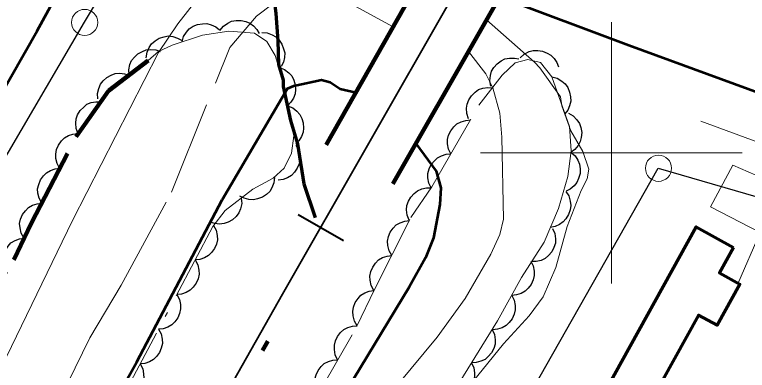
# Model space of a CAD drawing. Extents: x 386081 to 389416, y 5130568 to 5134082.
# Drawn here: x 388154.3 to 388210.4, y 5132583.3 to 5132610.6 of the extents above; entities that cross this region are included whole.
import ezdxf

# ---------------------------------------------------------------- set-up
doc = ezdxf.new("R2010")
doc.units = 0
doc.header["$LTSCALE"] = 1.2
doc.linetypes.add('DOT_DASHED', pattern=[7.7, 5, -1.2, 0.3, -1.2])
doc.linetypes.add('LONG_DASHED', pattern=[7.5, 6, -1.5])
for name, color, linetype, lineweight in [('1', 7, 'Continuous', 53), ('19', 7, 'Continuous', 13), ('2', 7, 'Continuous', 13), ('21', 7, 'LONG_DASHED', 35), ('22', 7, 'Continuous', 13), ('23', 7, 'Continuous', 40), ('26', 7, 'Continuous', 35), ('3', 7, 'Continuous', 140), ('31', 7, 'Continuous', 70), ('36', 7, 'Continuous', 13), ('37', 7, 'Continuous', 13), ('44', 7, 'Continuous', 25), ('61', 7, 'Continuous', 13)]:
    doc.layers.add(name, color=color, linetype=linetype, lineweight=lineweight)

msp = doc.modelspace()

# ---------------------------------------------------------------- linework, layer by layer
at = {"layer": '1'}
for points in [[(388069.45, 5132417.95), (388103.17, 5132475.01), (388105.15, 5132478.96), (388107.78, 5132483.5), (388119.66, 5132504.72), (388132.24, 5132527.83), (388142.81, 5132546.51), (388163.69, 5132584.01), (388170.23, 5132596.41), (388175.23, 5132604.94), (388175.72, 5132605.13), (388177.83, 5132605.59), (388178.5, 5132605.42), (388179.26, 5132604.9), (388180.48, 5132604.63)], [(388185.04, 5132600.72), (388186.61, 5132598.61), (388186.96, 5132597.33), (388186.89, 5132596.05), (388186.39, 5132593.5), (388185.77, 5132591.96), (388184.53, 5132589.72), (388180.29, 5132582.71), (388173.64, 5132572.34), (388171.95, 5132570.32), (388169.52, 5132566.92), (388142.29, 5132518.65), (388140.08, 5132515.41), (388135.32, 5132507.84), (388103.63, 5132449.95), (388083.55, 5132412.57), (388076.03, 5132399.33), (388066.23, 5132381.42), (388063, 5132374.84), (388057.46, 5132364.38), (388052.98, 5132356.61), (388050.84, 5132353.5), (388049.4, 5132350.74), (388045.62, 5132343.93)]]:
    msp.add_lwpolyline(points, dxfattribs=at)
at = {"layer": '19'}
msp.add_lwpolyline([(388209.68, 5132589.98), (388211.39, 5132593.91), (388207.59, 5132595.87), (388209.3, 5132599.07), (388214.57, 5132596.75), (388215.73, 5132596.69), (388217.2, 5132597.44), (388217.87, 5132598.11), (388218.18, 5132598.91), (388217.87, 5132600.2), (388217.32, 5132601.37), (388216.6, 5132602.61)], dxfattribs=at)
at = {"layer": '2'}
for points in [[(388125.42, 5132531.75), (388127.11, 5132536.15), (388132.13, 5132545.4), (388133.39, 5132547.03), (388134.98, 5132549.7), (388139.69, 5132558.18), (388141.43, 5132561.95), (388144.81, 5132568.37), (388146.76, 5132571.34), (388149.34, 5132575.84), (388153.32, 5132583.55), (388158.77, 5132594.82), (388165.36, 5132607.68), (388166.83, 5132609.88), (388170.08, 5132614.04), (388171.35, 5132615.13), (388172.71, 5132615.8), (388173.76, 5132615.95), (388175.67, 5132615.84), (388179.72, 5132615.26), (388181.93, 5132614.63), (388182.96, 5132614.01), (388183.64, 5132613.26), (388184.83, 5132612.3)], [(388170.81, 5132608.08), (388172.86, 5132610.46), (388174.09, 5132611.4), (388175.56, 5132612.01), (388176.96, 5132612.2), (388178.65, 5132612.11), (388179.51, 5132611.74), (388183.32, 5132609.65)], [(388190.45, 5132610.2), (388194.13, 5132606.94), (388194.52, 5132606.51), (388196.1, 5132604.3), (388196.21, 5132603.59), (388196.9, 5132601.68), (388197.83, 5132600.11), (388198.29, 5132598.74), (388198.16, 5132598.01), (388197.68, 5132597.13), (388196.63, 5132594.36), (388195.76, 5132591.22), (388194.78, 5132588.97), (388193.72, 5132587.53), (388191.75, 5132585.38), (388187.4, 5132579.99)], [(388189.06, 5132607.76), (388190.41, 5132606.05), (388190.94, 5132604.98), (388191.48, 5132603.05), (388191.63, 5132601.2), (388191.76, 5132594.92), (388191.48, 5132593.76), (388190.77, 5132592.24), (388188.82, 5132588.86), (388186.68, 5132585.88), (388183.69, 5132582.28), (388181.91, 5132579.63), (388180.48, 5132576.93), (388177.08, 5132571.16), (388173.8, 5132566.26), (388168.98, 5132558.49), (388166.32, 5132553.59), (388163.09, 5132548.26), (388159.31, 5132541.38), (388153.06, 5132530.73)]]:
    msp.add_lwpolyline(points, dxfattribs=at)
at = {"layer": '2', "linetype": 'LONG_DASHED'}
msp.add_lwpolyline([(388065.84, 5132423.18), (388067.33, 5132424.9), (388070.87, 5132429.55), (388072.75, 5132432.57), (388086.71, 5132454.19), (388091.86, 5132462.74), (388099.79, 5132476.49), (388101.48, 5132480.05), (388104.41, 5132485.49), (388107.19, 5132489.9), (388112.79, 5132499.37), (388120.65, 5132513.26), (388124.94, 5132521.53), (388137.48, 5132544.98), (388140.98, 5132550.83), (388155.26, 5132575.3), (388157.3, 5132579.42), (388158.41, 5132582.4), (388160.1, 5132585.84), (388162.51, 5132589.88), (388166.35, 5132596.99), (388170.81, 5132608.08)], dxfattribs=at)
at = {"layer": '21', "linetype": 'Continuous', "lineweight": 53}
for points in [[(388098.42, 5132522.66), (388102.98, 5132525.19), (388104.79, 5132526.53), (388107.03, 5132528.36), (388111.05, 5132532.62), (388112.72, 5132534.66), (388116.06, 5132539.7), (388119.98, 5132546.42), (388127.85, 5132560.88), (388146.2, 5132592.04), (388156.07, 5132609.34), (388160.84, 5132618.07), (388162.81, 5132620.51), (388164.03, 5132621.23), (388165.82, 5132621.63), (388168.79, 5132621.26), (388174.11, 5132619.4), (388181.42, 5132616.63), (388184.89, 5132615.25), (388186.07, 5132614.48)], [(388191.48, 5132611.97), (388201.34, 5132608.24), (388228.73, 5132598.22), (388268.27, 5132585.17), (388287.74, 5132578.66), (388303.84, 5132573.63), (388321.27, 5132567.92), (388340.39, 5132560.41), (388359.24, 5132552.66), (388386.08, 5132541.24), (388413.51, 5132528.97), (388446.14, 5132514.94), (388481.46, 5132500.28), (388528.45, 5132480.9), (388560.87, 5132469.08), (388592.98, 5132459.29), (388624.84, 5132449.91), (388649.31, 5132442.21), (388698.24, 5132426.15), (388719.57, 5132420.8), (388747.92, 5132415.16), (388759.06, 5132412.44)]]:
    msp.add_lwpolyline(points, dxfattribs=at)
at = {"layer": '22', "linetype": 'LONG_DASHED', "lineweight": 70}
msp.add_lwpolyline([(388173.47, 5132619.62), (388173.59, 5132617.76), (388173.82, 5132617.4), (388173.86, 5132617.13), (388173.73, 5132615.58), (388173.79, 5132614.88), (388173.97, 5132614.15), (388174.32, 5132610.68), (388174.49, 5132608.58), (388174.54, 5132606.76), (388174.9, 5132605.57), (388174.89, 5132605.09), (388175.45, 5132602.48), (388175.98, 5132600.69), (388176.48, 5132597.62), (388177.34, 5132595.05)], dxfattribs=at)
at = {"layer": '23'}
msp.add_line((388176.03, 5132595.28), (388179.5, 5132593.3), dxfattribs=at)
at = {"layer": '23', "lineweight": 35}
msp.add_lwpolyline([(388350.66, 5132898.63), (388202.91, 5132638.38), (388174.85, 5132589.18), (388148.16, 5132542.09), (388122.46, 5132497.01), (388036.96, 5132346.4), (388027.91, 5132330.61), (387994.29, 5132271.3), (387943.96, 5132182.8), (387915.65, 5132132.74), (387888.36, 5132084.71), (387863.09, 5132039.98), (387797.42, 5131924.62), (387647.54, 5131660.34), (387567.35, 5131519.3), (387534.84, 5131461.86), (387476.24, 5131358.73)], dxfattribs=at)
at = {"layer": '26', "lineweight": 140}
for points in [[(388306.92, 5132827.16), (388225.15, 5132683.46), (388178.19, 5132600.61)], [(388183.28, 5132597.63), (388210.51, 5132645.34), (388275.49, 5132759.63), (388302.66, 5132807.59), (388312.25, 5132824.15)]]:
    msp.add_lwpolyline(points, dxfattribs=at)
at = {"layer": '3'}
msp.add_line((388173.71, 5132585.57), (388173.32, 5132584.87), dxfattribs=at)
at = {"layer": '31'}
msp.add_lwpolyline([(388209.35, 5132592.75), (388208.28, 5132590.81), (388209.83, 5132589.95), (388208.09, 5132586.8), (388206.67, 5132587.58), (388201.17, 5132577.62), (388197.04, 5132579.9), (388198.44, 5132582.44), (388199.57, 5132581.82), (388206.48, 5132594.33)], close=True, dxfattribs=at)
at = {"layer": '36', "lineweight": 25}
for points in [[(387737.65, 5132640.07), (387761.57, 5132662.08), (387796.75, 5132640.73), (387837.73, 5132629.42), (387876.02, 5132653.88), (387905.18, 5132676.93), (387941.93, 5132647.03), (388004.64, 5132617.46), (388067.52, 5132587.58), (388129.01, 5132557.53), (388159.69, 5132610.01), (388184.51, 5132651.37), (388290.36, 5132826.58), (388312.34, 5132873.88), (388333.97, 5132918.51)], [(388129.01, 5132557.53), (388103.67, 5132510.59), (388080.89, 5132467.79), (388051.76, 5132408.43), (388082.32, 5132390.9), (388112.7, 5132443.67), (388134.68, 5132481.4), (388175.96, 5132550.09), (388203.59, 5132598.84), (388283.16, 5132575.74)]]:
    msp.add_lwpolyline(points, dxfattribs=at)
at = {"layer": '36'}
for centre in [(388159.708, 5132609.99), (388203.608, 5132598.82)]:
    msp.add_circle(centre, 1, dxfattribs=at)
at = {"layer": '37'}
for q in [(388217.33, 5132598.57), (388216.23, 5132598.97)]:
    msp.add_line((388206.85, 5132602.43), q, dxfattribs=at)
at = {"layer": '44'}
for points in [[(388170.06, 5132609.38), (388170.32, 5132609.7), (388170.66, 5132609.93), (388170.95, 5132610.08), (388171.3, 5132610.14), (388171.67, 5132610.14), (388172.04, 5132610.05), (388172.34, 5132609.93), (388172.62, 5132609.72), (388172.87, 5132609.44), (388173.05, 5132609.13)], [(388167.16, 5132608.51), (388167.27, 5132608.91), (388167.5, 5132609.25), (388167.71, 5132609.5), (388168.01, 5132609.69), (388168.35, 5132609.83), (388168.73, 5132609.89), (388169.05, 5132609.9), (388169.39, 5132609.8), (388169.73, 5132609.65), (388170.01, 5132609.43)], [(388164.42, 5132607.29), (388164.48, 5132607.71), (388164.65, 5132608.08), (388164.83, 5132608.36), (388165.09, 5132608.59), (388165.41, 5132608.78), (388165.78, 5132608.89), (388166.1, 5132608.95), (388166.45, 5132608.9), (388166.8, 5132608.79), (388167.11, 5132608.62)], [(388173.26, 5132609.21), (388173.67, 5132609.18), (388174.05, 5132609.04), (388174.34, 5132608.88), (388174.59, 5132608.63), (388174.8, 5132608.33), (388174.93, 5132607.97), (388175.01, 5132607.65), (388174.99, 5132607.3), (388174.91, 5132606.94), (388174.75, 5132606.61)], [(388163.1, 5132605.95), (388163.08, 5132606.36), (388163.17, 5132606.76), (388163.29, 5132607.07), (388163.51, 5132607.34), (388163.78, 5132607.59), (388164.12, 5132607.77), (388164.42, 5132607.89), (388164.77, 5132607.92), (388165.14, 5132607.88), (388165.48, 5132607.77)], [(388193.03, 5132607.29), (388193.34, 5132607.57), (388193.71, 5132607.75), (388194.02, 5132607.85), (388194.38, 5132607.85), (388194.74, 5132607.8), (388195.09, 5132607.64), (388195.38, 5132607.48), (388195.62, 5132607.22), (388195.82, 5132606.92), (388195.95, 5132606.58)], [(388190.77, 5132605.11), (388190.7, 5132605.52), (388190.75, 5132605.93), (388190.83, 5132606.25), (388191.01, 5132606.55), (388191.26, 5132606.82), (388191.57, 5132607.04), (388191.86, 5132607.19), (388192.21, 5132607.26), (388192.58, 5132607.26), (388192.93, 5132607.19)], [(388160.72, 5132604.13), (388160.69, 5132604.54), (388160.79, 5132604.94), (388160.91, 5132605.25), (388161.12, 5132605.52), (388161.4, 5132605.77), (388161.73, 5132605.95), (388162.04, 5132606.07), (388162.39, 5132606.1), (388162.76, 5132606.06), (388163.1, 5132605.95)], [(388174.62, 5132606.54), (388175, 5132606.39), (388175.32, 5132606.13), (388175.55, 5132605.89), (388175.7, 5132605.58), (388175.81, 5132605.22), (388175.83, 5132604.84), (388175.8, 5132604.51), (388175.68, 5132604.19), (388175.48, 5132603.87), (388175.23, 5132603.61)], [(388195.45, 5132605.81), (388195.85, 5132605.71), (388196.2, 5132605.49), (388196.46, 5132605.29), (388196.66, 5132605), (388196.81, 5132604.66), (388196.88, 5132604.28), (388196.9, 5132603.96), (388196.81, 5132603.61), (388196.67, 5132603.27), (388196.45, 5132602.98)], [(388189.07, 5132602.61), (388188.94, 5132603.01), (388188.93, 5132603.42), (388188.97, 5132603.74), (388189.1, 5132604.07), (388189.3, 5132604.38), (388189.58, 5132604.64), (388189.84, 5132604.84), (388190.18, 5132604.95), (388190.54, 5132605.01), (388190.9, 5132604.99)], [(388159.2, 5132601.47), (388159.05, 5132601.86), (388159.02, 5132602.27), (388159.05, 5132602.6), (388159.17, 5132602.92), (388159.36, 5132603.24), (388159.63, 5132603.51), (388159.88, 5132603.72), (388160.21, 5132603.85), (388160.57, 5132603.92), (388160.93, 5132603.91)], [(388175.23, 5132603.61), (388175.62, 5132603.45), (388175.94, 5132603.19), (388176.16, 5132602.95), (388176.32, 5132602.64), (388176.43, 5132602.29), (388176.44, 5132601.9), (388176.42, 5132601.58), (388176.29, 5132601.25), (388176.1, 5132600.93), (388175.85, 5132600.67)], [(388196.73, 5132603.04), (388197.09, 5132602.83), (388197.37, 5132602.53), (388197.56, 5132602.26), (388197.67, 5132601.93), (388197.73, 5132601.56), (388197.69, 5132601.18), (388197.62, 5132600.86), (388197.45, 5132600.56), (388197.21, 5132600.27), (388196.93, 5132600.05)], [(388187.72, 5132599.92), (388187.53, 5132600.29), (388187.47, 5132600.69), (388187.46, 5132601.02), (388187.55, 5132601.36), (388187.71, 5132601.7), (388187.95, 5132601.99), (388188.19, 5132602.22), (388188.5, 5132602.38), (388188.86, 5132602.49), (388189.22, 5132602.52)], [(388157.79, 5132598.82), (388157.59, 5132599.19), (388157.51, 5132599.58), (388157.49, 5132599.91), (388157.56, 5132600.26), (388157.7, 5132600.6), (388157.93, 5132600.91), (388158.16, 5132601.14), (388158.46, 5132601.32), (388158.81, 5132601.44), (388159.17, 5132601.48)], [(388175.85, 5132600.6), (388176.06, 5132600.23), (388176.15, 5132599.84), (388176.18, 5132599.51), (388176.11, 5132599.16), (388175.97, 5132598.82), (388175.75, 5132598.51), (388175.53, 5132598.27), (388175.22, 5132598.09), (388174.88, 5132597.96), (388174.52, 5132597.91)], [(388186.22, 5132597.32), (388186.04, 5132597.69), (388185.97, 5132598.1), (388185.96, 5132598.43), (388186.06, 5132598.77), (388186.21, 5132599.1), (388186.46, 5132599.4), (388186.69, 5132599.62), (388187, 5132599.78), (388187.36, 5132599.89), (388187.72, 5132599.92)], [(388196.91, 5132600.05), (388197.22, 5132599.77), (388197.44, 5132599.43), (388197.57, 5132599.13), (388197.62, 5132598.78), (388197.61, 5132598.41), (388197.5, 5132598.04), (388197.37, 5132597.74), (388197.15, 5132597.47), (388196.86, 5132597.23), (388196.54, 5132597.07)], [(388156.42, 5132596.15), (388156.22, 5132596.52), (388156.13, 5132596.92), (388156.11, 5132597.25), (388156.19, 5132597.59), (388156.33, 5132597.93), (388156.56, 5132598.24), (388156.78, 5132598.48), (388157.09, 5132598.65), (388157.44, 5132598.78), (388157.79, 5132598.82)], [(388174.23, 5132598.12), (388174.19, 5132597.7), (388174.03, 5132597.33), (388173.87, 5132597.04), (388173.61, 5132596.8), (388173.31, 5132596.6), (388172.94, 5132596.47), (388172.62, 5132596.4), (388172.27, 5132596.43), (388171.91, 5132596.52), (388171.59, 5132596.68)], [(388184.53, 5132594.84), (388184.37, 5132595.23), (388184.34, 5132595.63), (388184.35, 5132595.96), (388184.47, 5132596.29), (388184.65, 5132596.62), (388184.92, 5132596.89), (388185.17, 5132597.1), (388185.49, 5132597.24), (388185.85, 5132597.32), (388186.21, 5132597.32)], [(388196.51, 5132597.05), (388196.74, 5132596.7), (388196.85, 5132596.31), (388196.9, 5132595.98), (388196.84, 5132595.64), (388196.73, 5132595.29), (388196.52, 5132594.96), (388196.32, 5132594.71), (388196.03, 5132594.51), (388195.69, 5132594.36), (388195.33, 5132594.29)], [(388171.69, 5132596.54), (388171.72, 5132596.12), (388171.63, 5132595.72), (388171.51, 5132595.41), (388171.3, 5132595.13), (388171.02, 5132594.88), (388170.69, 5132594.7), (388170.38, 5132594.58), (388170.03, 5132594.55), (388169.66, 5132594.58), (388169.32, 5132594.7)], [(388155.04, 5132593.49), (388154.84, 5132593.86), (388154.76, 5132594.25), (388154.73, 5132594.58), (388154.81, 5132594.93), (388154.95, 5132595.27), (388155.18, 5132595.57), (388155.4, 5132595.81), (388155.71, 5132595.99), (388156.06, 5132596.11), (388156.42, 5132596.15)], [(388183.2, 5132592.15), (388182.99, 5132592.51), (388182.91, 5132592.91), (388182.88, 5132593.24), (388182.96, 5132593.59), (388183.09, 5132593.93), (388183.32, 5132594.24), (388183.54, 5132594.48), (388183.85, 5132594.65), (388184.2, 5132594.78), (388184.55, 5132594.82)], [(388169.57, 5132594.45), (388169.76, 5132594.08), (388169.84, 5132593.68), (388169.86, 5132593.35), (388169.78, 5132593.01), (388169.64, 5132592.67), (388169.4, 5132592.36), (388169.18, 5132592.13), (388168.87, 5132591.96), (388168.52, 5132591.84), (388168.16, 5132591.8)], [(388195.51, 5132594.2), (388195.68, 5132593.82), (388195.72, 5132593.41), (388195.72, 5132593.08), (388195.61, 5132592.75), (388195.44, 5132592.42), (388195.18, 5132592.14), (388194.94, 5132591.92), (388194.62, 5132591.77), (388194.26, 5132591.68), (388193.9, 5132591.67)], [(388153.79, 5132590.76), (388153.57, 5132591.12), (388153.48, 5132591.52), (388153.44, 5132591.85), (388153.51, 5132592.19), (388153.64, 5132592.54), (388153.86, 5132592.85), (388154.07, 5132593.1), (388154.38, 5132593.28), (388154.72, 5132593.42), (388155.08, 5132593.47)], [(388181.84, 5132589.47), (388181.63, 5132589.84), (388181.55, 5132590.24), (388181.52, 5132590.57), (388181.6, 5132590.91), (388181.74, 5132591.25), (388181.96, 5132591.56), (388182.18, 5132591.8), (388182.49, 5132591.98), (388182.84, 5132592.1), (388183.2, 5132592.15)], [(388168.16, 5132591.8), (388168.36, 5132591.43), (388168.44, 5132591.03), (388168.46, 5132590.7), (388168.38, 5132590.36), (388168.23, 5132590.02), (388168, 5132589.71), (388167.78, 5132589.48), (388167.47, 5132589.31), (388167.12, 5132589.18), (388166.76, 5132589.15)], [(388193.83, 5132591.71), (388194.02, 5132591.34), (388194.09, 5132590.94), (388194.1, 5132590.61), (388194.02, 5132590.27), (388193.87, 5132589.93), (388193.63, 5132589.63), (388193.4, 5132589.4), (388193.09, 5132589.24), (388192.74, 5132589.12), (388192.38, 5132589.09)], [(388180.55, 5132586.76), (388180.34, 5132587.12), (388180.24, 5132587.52), (388180.21, 5132587.85), (388180.27, 5132588.19), (388180.4, 5132588.54), (388180.62, 5132588.85), (388180.84, 5132589.1), (388181.14, 5132589.28), (388181.48, 5132589.42), (388181.84, 5132589.47)], [(388166.76, 5132589.15), (388166.95, 5132588.78), (388167.03, 5132588.38), (388167.05, 5132588.05), (388166.97, 5132587.71), (388166.83, 5132587.36), (388166.6, 5132587.06), (388166.37, 5132586.82), (388166.06, 5132586.66), (388165.71, 5132586.53), (388165.35, 5132586.49)], [(388192.38, 5132589.09), (388192.57, 5132588.71), (388192.64, 5132588.31), (388192.65, 5132587.98), (388192.57, 5132587.64), (388192.42, 5132587.3), (388192.18, 5132587), (388191.95, 5132586.77), (388191.64, 5132586.61), (388191.29, 5132586.49), (388190.93, 5132586.46)], [(388165.35, 5132586.49), (388165.55, 5132586.13), (388165.63, 5132585.73), (388165.65, 5132585.4), (388165.57, 5132585.05), (388165.43, 5132584.71), (388165.19, 5132584.41), (388164.97, 5132584.17), (388164.66, 5132584), (388164.31, 5132583.88), (388163.95, 5132583.84)], [(388179.06, 5132584.16), (388178.88, 5132584.53), (388178.81, 5132584.94), (388178.81, 5132585.27), (388178.9, 5132585.61), (388179.05, 5132585.94), (388179.29, 5132586.24), (388179.53, 5132586.47), (388179.84, 5132586.62), (388180.2, 5132586.74), (388180.55, 5132586.76)], [(388190.89, 5132586.48), (388191.06, 5132586.1), (388191.11, 5132585.69), (388191.11, 5132585.36), (388191.01, 5132585.03), (388190.84, 5132584.7), (388190.58, 5132584.41), (388190.34, 5132584.19), (388190.02, 5132584.04), (388189.67, 5132583.95), (388189.31, 5132583.93)], [(388177.57, 5132581.56), (388177.39, 5132581.93), (388177.32, 5132582.33), (388177.32, 5132582.66), (388177.41, 5132583), (388177.56, 5132583.34), (388177.8, 5132583.63), (388178.04, 5132583.86), (388178.35, 5132584.02), (388178.7, 5132584.13), (388179.06, 5132584.16)], [(388163.95, 5132583.84), (388164.15, 5132583.47), (388164.22, 5132583.08), (388164.24, 5132582.75), (388164.17, 5132582.4), (388164.02, 5132582.06), (388163.79, 5132581.76), (388163.56, 5132581.52), (388163.25, 5132581.35), (388162.9, 5132581.23), (388162.55, 5132581.19)], [(388189.31, 5132583.93), (388189.48, 5132583.55), (388189.53, 5132583.15), (388189.52, 5132582.82), (388189.42, 5132582.48), (388189.25, 5132582.15), (388189, 5132581.87), (388188.76, 5132581.65), (388188.44, 5132581.5), (388188.08, 5132581.4), (388187.72, 5132581.39)]]:
    msp.add_lwpolyline(points, dxfattribs=at)
at = {"layer": '44', "linetype": 'DOT_DASHED', "lineweight": 13}
for points in [[(388164.57, 5132607.07), (388165.35, 5132607.75), (388166.39, 5132608.26), (388168.72, 5132609.01), (388170.74, 5132609.32), (388172.69, 5132609.16), (388173.65, 5132608.53), (388174.27, 5132607.45), (388174.74, 5132605.96), (388175.72, 5132601.3), (388175.54, 5132599.97), (388174.98, 5132598.84), (388174.14, 5132598.07), (388172.56, 5132597.21), (388170.46, 5132595.58), (388169.52, 5132594.36), (388156.81, 5132570.36), (388153.75, 5132563.84)], [(388172.59, 5132572.85), (388180.53, 5132586.72), (388181.87, 5132589.54), (388184.67, 5132595.05), (388186.26, 5132597.39), (388189.87, 5132603.65), (388191.64, 5132605.95), (388192.63, 5132606.9), (388193.61, 5132607.15), (388194.59, 5132606.91), (388195.45, 5132605.81), (388196.8, 5132602.01), (388196.92, 5132600.16), (388196.68, 5132598.2), (388195.95, 5132595.74), (388194.85, 5132593.16), (388193.13, 5132590.45), (388191.3, 5132587.13), (388186.77, 5132579.87)]]:
    msp.add_lwpolyline(points, dxfattribs=at)
at = {"layer": '44', "linetype": 'DOT_DASHED', "lineweight": 90}
msp.add_lwpolyline([(388154.28, 5132591.8), (388155.63, 5132594.63), (388159.07, 5132601.29), (388161.52, 5132604.74), (388164.57, 5132607.07)], dxfattribs=at)
at = {"layer": '61'}
for p, q in [((388200, 5132590), (388200, 5132610)), ((388190, 5132600), (388210, 5132600))]:
    msp.add_line(p, q, dxfattribs=at)

doc.saveas('drawing.dxf')
